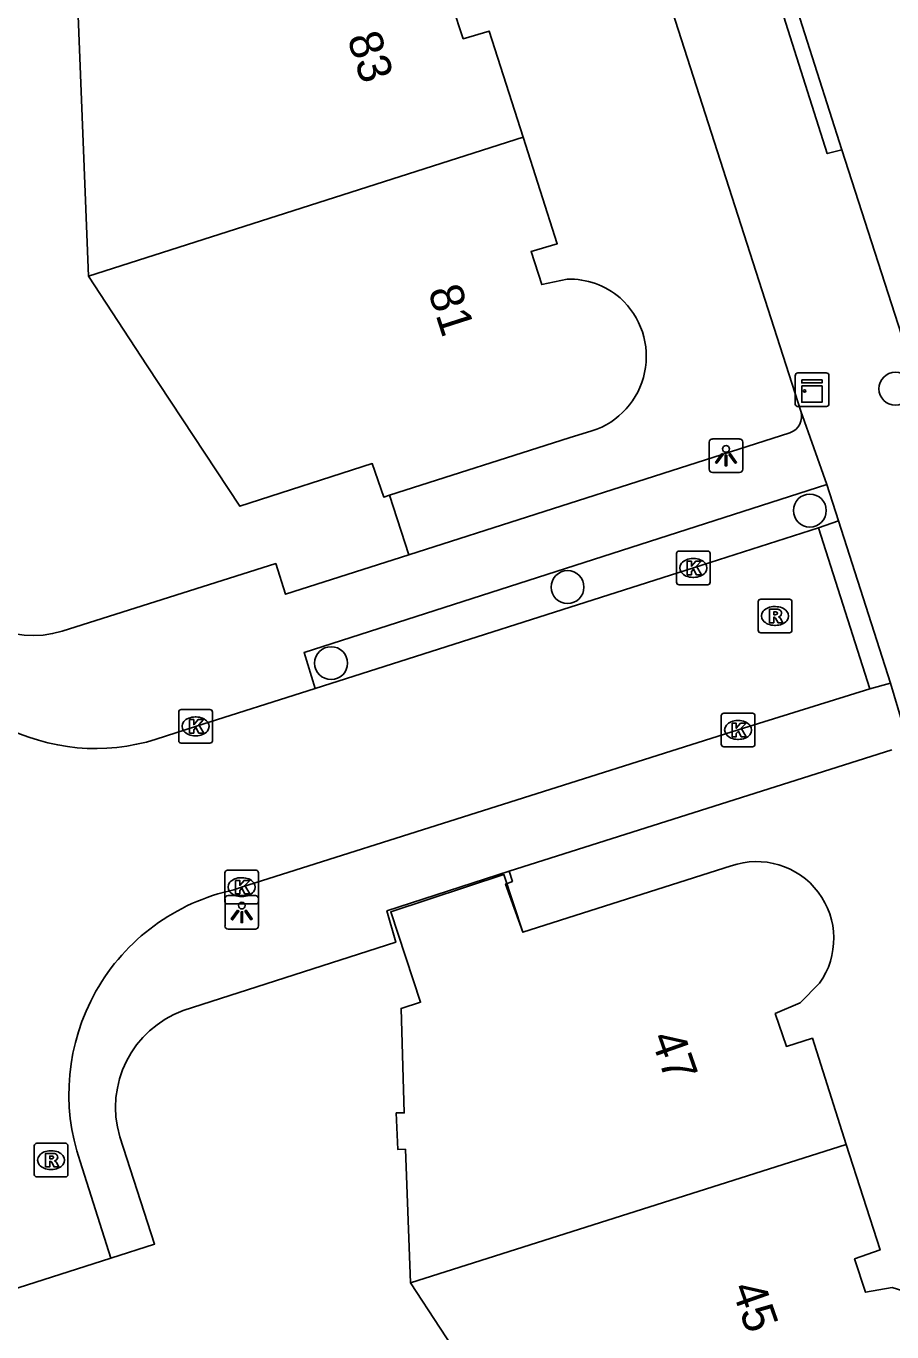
# Model space of a CAD drawing. Extents: x 159503 to 160347, y 382525 to 383272.
# Drawn here: x 159703.39 to 159729.11, y 382839.21 to 382878.03 of the extents above; entities that cross this region are included whole.
import ezdxf

# ---------------------------------------------------------------- set-up
doc = ezdxf.new("R2010")
doc.units = 0
for name, color, linetype in [('IMGEO_Boom', 7, 'Continuous'), ('IMGEO_Kast', 7, 'Continuous'), ('IMGEO_Kolk', 7, 'Continuous'), ('IMGEO_Lichtpunt', 7, 'Continuous'), ('IMGEO_Muur', 7, 'Continuous'), ('IMGEO_Pand', 7, 'Continuous'), ('IMGEO_Pand_nummerreeks', 7, 'Continuous'), ('IMGEO_Rijbaan_lokaal_open', 7, 'Continuous'), ('IMGEO_Rioolput', 7, 'Continuous'), ('IMGEO_Voetpad_open', 7, 'Continuous')]:
    doc.layers.add(name, color=color, linetype=linetype)

msp = doc.modelspace()

# ---------------------------------------------------------------- linework, layer by layer
at = {"layer": 'IMGEO_Boom'}
for centre in [(159729.218, 382867.25), (159726.676, 382863.629), (159719.477, 382861.354), (159712.452, 382859.093)]:
    msp.add_circle(centre, 0.489, dxfattribs=at)
at = {"layer": 'IMGEO_Kast'}
for p, q in [((159726.243, 382866.796), (159726.243, 382867.637)), ((159726.243, 382867.637), (159726.243, 382866.796)), ((159726.318, 382867.721), (159727.159, 382867.721)), ((159727.159, 382867.721), (159726.318, 382867.721)), ((159727.243, 382867.646), (159727.243, 382866.805)), ((159727.243, 382866.805), (159727.243, 382867.646)), ((159727.168, 382866.721), (159726.327, 382866.721)), ((159726.327, 382866.721), (159727.168, 382866.721))]:
    msp.add_line(p, q, dxfattribs=at)
for points in [[(159726.438, 382867.511), (159727.038, 382867.511), (159727.038, 382867.426), (159726.438, 382867.426), (159726.438, 382867.511)], [(159726.438, 382867.336), (159727.038, 382867.336), (159727.038, 382866.847), (159726.438, 382866.847), (159726.438, 382867.336)]]:
    msp.add_lwpolyline(points, dxfattribs=at)
msp.add_circle((159726.522, 382867.185), 0.0377, dxfattribs=at)
for centre, start, end in [((159726.321, 382867.643), 92.4484, 184.2845), ((159726.321, 382867.643), 92.4484, 184.2845), ((159727.165, 382867.643), 2.4484, 94.2845), ((159727.165, 382867.643), 2.4484, 94.2845), ((159726.321, 382866.799), 182.4484, 274.2845), ((159726.321, 382866.799), 182.4484, 274.2845), ((159727.165, 382866.799), 272.4484, 4.2845), ((159727.165, 382866.799), 272.4484, 4.2845)]:
    msp.add_arc(centre, 0.0779, start, end, dxfattribs=at)
at = {"layer": 'IMGEO_Kolk'}
for p, q in [((159722.789, 382862.423), (159723.641, 382862.423)), ((159722.714, 382861.497), (159722.714, 382862.349)), ((159723.202, 382862.203), (159723.227, 382862.203)), ((159723.715, 382862.349), (159723.715, 382861.497)), ((159723.225, 382861.643), (159723.2, 382861.643)), ((159723.641, 382861.423), (159722.789, 382861.423)), ((159708.001, 382857.713), (159708.853, 382857.713)), ((159707.926, 382856.787), (159707.926, 382857.639)), ((159708.414, 382857.493), (159708.439, 382857.493)), ((159708.927, 382857.639), (159708.927, 382856.787)), ((159724.044, 382856.68), (159724.044, 382857.532)), ((159724.119, 382857.606), (159724.971, 382857.606)), ((159724.532, 382857.386), (159724.557, 382857.386)), ((159725.045, 382857.532), (159725.045, 382856.68)), ((159708.437, 382856.933), (159708.412, 382856.933)), ((159708.853, 382856.713), (159708.001, 382856.713)), ((159724.971, 382856.606), (159724.119, 382856.606)), ((159724.555, 382856.826), (159724.53, 382856.826)), ((159709.295, 382852.009), (159709.295, 382852.861)), ((159709.37, 382852.935), (159710.222, 382852.935)), ((159709.783, 382852.715), (159709.808, 382852.715)), ((159710.296, 382852.861), (159710.296, 382852.009)), ((159710.222, 382851.935), (159709.37, 382851.935)), ((159709.806, 382852.155), (159709.781, 382852.155))]:
    msp.add_line(p, q, dxfattribs=at)
for points in [[(159722.789, 382862.423), (159723.641, 382862.423)], [(159722.714, 382861.497), (159722.714, 382862.349)], [(159723.035, 382862.123), (159723.158, 382862.123), (159723.158, 382861.972), (159723.288, 382862.123), (159723.452, 382862.123), (159723.306, 382861.972), (159723.459, 382861.723), (159723.307, 382861.723), (159723.222, 382861.887), (159723.158, 382861.82), (159723.158, 382861.723), (159723.035, 382861.723), (159723.035, 382862.123)], [(159723.715, 382862.349), (159723.715, 382861.497)], [(159723.641, 382861.423), (159722.789, 382861.423)], [(159708.001, 382857.713), (159708.853, 382857.713)], [(159707.926, 382856.787), (159707.926, 382857.639)], [(159708.247, 382857.413), (159708.37, 382857.413), (159708.37, 382857.262), (159708.5, 382857.413), (159708.664, 382857.413), (159708.518, 382857.262), (159708.671, 382857.013), (159708.519, 382857.013), (159708.434, 382857.177), (159708.37, 382857.11), (159708.37, 382857.013), (159708.247, 382857.013), (159708.247, 382857.413)], [(159708.927, 382857.639), (159708.927, 382856.787)], [(159724.044, 382856.68), (159724.044, 382857.532)], [(159724.119, 382857.606), (159724.971, 382857.606)], [(159725.045, 382857.532), (159725.045, 382856.68)], [(159724.365, 382857.306), (159724.488, 382857.306), (159724.488, 382857.155), (159724.618, 382857.306), (159724.782, 382857.306), (159724.636, 382857.155), (159724.789, 382856.906), (159724.637, 382856.906), (159724.552, 382857.07), (159724.488, 382857.003), (159724.488, 382856.906), (159724.365, 382856.906), (159724.365, 382857.306)], [(159708.853, 382856.713), (159708.001, 382856.713)], [(159724.971, 382856.606), (159724.119, 382856.606)], [(159709.295, 382852.009), (159709.295, 382852.861)], [(159709.37, 382852.935), (159710.222, 382852.935)], [(159710.296, 382852.861), (159710.296, 382852.009)], [(159709.616, 382852.635), (159709.739, 382852.635), (159709.739, 382852.484), (159709.869, 382852.635), (159710.033, 382852.635), (159709.887, 382852.484), (159710.04, 382852.235), (159709.888, 382852.235), (159709.803, 382852.399), (159709.739, 382852.332), (159709.739, 382852.235), (159709.616, 382852.235), (159709.616, 382852.635)], [(159710.222, 382851.935), (159709.37, 382851.935)]]:
    msp.add_lwpolyline(points, dxfattribs=at)
for centre, start, end in [((159722.791, 382862.347), 91.552, 178.448), ((159722.791, 382862.347), 91.552, 178.448), ((159723.639, 382862.347), 1.552, 88.448), ((159723.639, 382862.347), 1.552, 88.448), ((159722.791, 382861.499), 181.552, 268.448), ((159722.791, 382861.499), 181.552, 268.448), ((159723.639, 382861.499), 271.552, 358.448), ((159723.639, 382861.499), 271.552, 358.448), ((159708.003, 382857.637), 91.552, 178.448), ((159708.003, 382857.637), 91.552, 178.448), ((159708.851, 382857.637), 1.552, 88.448), ((159708.851, 382857.637), 1.552, 88.448), ((159724.121, 382857.53), 91.552, 178.448), ((159724.121, 382857.53), 91.552, 178.448), ((159724.969, 382857.53), 1.552, 88.448), ((159724.969, 382857.53), 1.552, 88.448), ((159708.003, 382856.789), 181.552, 268.448), ((159708.003, 382856.789), 181.552, 268.448), ((159708.851, 382856.789), 271.552, 358.448), ((159708.851, 382856.789), 271.552, 358.448), ((159724.121, 382856.682), 181.552, 268.448), ((159724.121, 382856.682), 181.552, 268.448), ((159724.969, 382856.682), 271.552, 358.448), ((159724.969, 382856.682), 271.552, 358.448), ((159709.372, 382852.859), 91.552, 178.448), ((159709.372, 382852.859), 91.552, 178.448), ((159710.22, 382852.859), 1.552, 88.448), ((159710.22, 382852.859), 1.552, 88.448), ((159709.372, 382852.011), 181.552, 268.448), ((159709.372, 382852.011), 181.552, 268.448), ((159710.22, 382852.011), 271.552, 358.448), ((159710.22, 382852.011), 271.552, 358.448)]:
    msp.add_arc(centre, 0.0765, start, end, dxfattribs=at)
for centre, major_axis, ratio, start_param, end_param in [((159723.201, 382861.923), (-0.387, 0.002), 0.722429, 4.712389, 7.853982), ((159723.226, 382861.923), (-0.39, 0.002), 0.717154, 1.570796, 4.712389), ((159708.413, 382857.213), (-0.387, 0.002), 0.722429, 4.712389, 7.853982), ((159708.438, 382857.213), (-0.39, 0.002), 0.717154, 1.570796, 4.712389), ((159724.531, 382857.106), (-0.387, 0.002), 0.722429, 4.712389, 7.853982), ((159724.556, 382857.106), (-0.39, 0.002), 0.717154, 1.570796, 4.712389), ((159709.782, 382852.435), (-0.387, 0.002), 0.722429, 4.712389, 7.853982), ((159709.807, 382852.435), (-0.39, 0.002), 0.717154, 1.570796, 4.712389)]:
    msp.add_ellipse(centre, major_axis=major_axis, ratio=ratio, start_param=start_param, end_param=end_param, dxfattribs=at)
at = {"layer": 'IMGEO_Lichtpunt'}
for p, q in [((159723.686, 382865.662), (159723.686, 382864.855)), ((159723.686, 382865.662), (159723.686, 382864.855)), ((159724.588, 382865.757), (159723.78, 382865.757)), ((159724.588, 382865.757), (159723.78, 382865.757)), ((159724.682, 382864.855), (159724.682, 382865.662)), ((159724.682, 382864.855), (159724.682, 382865.662)), ((159723.78, 382864.761), (159724.588, 382864.761)), ((159723.78, 382864.761), (159724.588, 382864.761)), ((159709.3, 382852.087), (159709.3, 382851.28)), ((159709.3, 382852.087), (159709.3, 382851.28)), ((159710.202, 382852.182), (159709.394, 382852.182)), ((159710.202, 382852.182), (159709.394, 382852.182)), ((159710.296, 382851.28), (159710.296, 382852.087)), ((159710.296, 382851.28), (159710.296, 382852.087)), ((159709.394, 382851.186), (159710.202, 382851.186)), ((159709.394, 382851.186), (159710.202, 382851.186))]:
    msp.add_line(p, q, dxfattribs=at)
for points in [[(159724.06, 382865.326), (159724.099, 382865.298), (159723.911, 382865.036), (159723.873, 382865.063), (159724.06, 382865.326)], [(159724.162, 382865.278), (159724.209, 382865.278), (159724.209, 382864.956), (159724.162, 382864.956), (159724.162, 382865.278)], [(159724.272, 382865.298), (159724.31, 382865.325), (159724.497, 382865.063), (159724.458, 382865.035), (159724.272, 382865.298)], [(159709.674, 382851.751), (159709.713, 382851.723), (159709.525, 382851.461), (159709.487, 382851.488), (159709.674, 382851.751)], [(159709.776, 382851.703), (159709.823, 382851.703), (159709.823, 382851.381), (159709.776, 382851.381), (159709.776, 382851.703)], [(159709.886, 382851.723), (159709.924, 382851.75), (159710.111, 382851.488), (159710.072, 382851.46), (159709.886, 382851.723)]]:
    msp.add_lwpolyline(points, dxfattribs=at)
for centre in [(159724.185, 382865.46), (159709.799, 382851.885)]:
    msp.add_circle(centre, 0.0994, dxfattribs=at)
for centre, start, end in [((159723.78, 382865.662), 90, 180), ((159723.78, 382865.662), 90, 180), ((159724.588, 382865.662), 0, 90), ((159724.588, 382865.662), 0, 90), ((159723.78, 382864.855), 180, 270), ((159723.78, 382864.855), 180, 270), ((159724.588, 382864.855), 270, 0), ((159724.588, 382864.855), 270, 360), ((159709.394, 382852.087), 90, 180), ((159709.394, 382852.087), 90, 180), ((159710.202, 382852.087), 0, 90), ((159710.202, 382852.087), 0, 90), ((159709.394, 382851.28), 180, 270), ((159709.394, 382851.28), 180, 270), ((159710.202, 382851.28), 270, 0), ((159710.202, 382851.28), 270, 360)]:
    msp.add_arc(centre, 0.0946, start, end, dxfattribs=at)
at = {"layer": 'IMGEO_Muur'}
for points in [[(159714.185, 382864.083), (159714.761, 382862.313)], [(159714.761, 382862.313), (159711.101, 382861.14), (159710.809, 382862.055), (159704.459, 382860.04)], [(159708.057, 382848.765), (159714.375, 382850.795), (159714.109, 382851.726), (159717.74, 382852.909)], [(159717.74, 382852.909), (159717.841, 382852.604), (159717.635, 382852.523), (159718.151, 382851.09)], [(159706.174, 382845.013), (159707.207, 382841.819)]]:
    msp.add_lwpolyline(points, dxfattribs=at)
for centre, radius, start, end in [((159703.607, 382862.904), 2.988, 200.6996, 286.5606), ((159709.121, 382845.882), 3.073, 110.2611, 196.4379)]:
    msp.add_arc(centre, radius, start, end, dxfattribs=at)
at = {"layer": 'IMGEO_Pand'}
for points in [[(159704.925, 382878.587), (159705.241, 382870.601)], [(159718.157, 382874.729), (159717.146, 382877.885), (159716.38, 382877.657), (159716.052, 382878.641)], [(159705.241, 382870.601), (159718.157, 382874.729)], [(159718.157, 382874.729), (159719.171, 382871.564), (159718.394, 382871.332), (159718.71, 382870.347), (159719.467, 382870.509)], [(159720.203, 382865.998), (159719.528, 382865.788), (159714.185, 382864.083), (159714.015, 382864.029), (159713.674, 382865.027), (159709.737, 382863.757), (159706.992, 382867.936), (159705.241, 382870.601)], [(159724.337, 382853.063), (159718.151, 382851.09), (159717.585, 382852.806), (159714.223, 382851.698), (159715.109, 382849.012), (159714.532, 382848.826), (159714.626, 382845.723), (159714.386, 382845.722), (159714.438, 382844.631), (159714.658, 382844.641), (159714.816, 382840.671)], [(159727.759, 382844.784), (159726.751, 382847.942), (159725.979, 382847.696), (159725.65, 382848.673), (159726.392, 382848.995), (159726.963, 382849.575)], [(159714.816, 382840.671), (159727.759, 382844.784)], [(159727.759, 382844.784), (159728.761, 382841.646), (159728.006, 382841.381), (159728.326, 382840.39), (159729.119, 382840.528), (159729.847, 382840.303)], [(159719.219, 382833.928), (159714.816, 382840.671)]]:
    msp.add_lwpolyline(points, dxfattribs=at)
for centre, radius, start, end in [((159719.534, 382868.211), 2.299, 49.1866, 91.6585), ((159719.491, 382868.212), 2.326, 287.8266, 48.3742), ((159725.097, 382850.903), 2.29, 324.5583, 109.3915)]:
    msp.add_arc(centre, radius, start, end, dxfattribs=at)
at = {"layer": 'IMGEO_Rijbaan_lokaal_open'}
for points in [[(159727.623, 382874.357), (159725.791, 382880.115)], [(159730.279, 382866.12), (159727.623, 382874.357)], [(159726.932, 382863.118), (159723.216, 382861.922), (159711.979, 382858.343)], [(159728.46, 382858.329), (159726.932, 382863.118)], [(159699.119, 382862.705), (159658.047, 382849.524), (159659.033, 382846.414), (159661.739, 382847.267), (159666.542, 382832.265), (159663.864, 382831.383), (159664.868, 382828.266), (159705.912, 382841.405)], [(159707.25, 382856.83), (159708.428, 382857.212), (159711.979, 382858.343)], [(159728.46, 382858.329), (159724.544, 382857.107), (159709.795, 382852.437), (159709.567, 382852.354)], [(159704.996, 382844.273), (159705.912, 382841.405)]]:
    msp.add_lwpolyline(points, dxfattribs=at)
for centre, radius, start, end in [((159705.451, 382862.556), 6.002, 197.02, 287.4435), ((159710.87, 382846.283), 6.209, 102.1186, 198.8922)]:
    msp.add_arc(centre, radius, start, end, dxfattribs=at)
at = {"layer": 'IMGEO_Rioolput'}
for p, q in [((159725.141, 382860.069), (159725.141, 382860.921)), ((159725.216, 382860.995), (159726.068, 382860.995)), ((159726.142, 382860.921), (159726.142, 382860.069)), ((159725.629, 382860.775), (159725.654, 382860.775)), ((159725.652, 382860.215), (159725.627, 382860.215)), ((159726.068, 382859.995), (159725.216, 382859.995)), ((159703.632, 382843.892), (159703.632, 382844.744)), ((159703.707, 382844.818), (159704.559, 382844.818)), ((159704.12, 382844.598), (159704.145, 382844.598)), ((159704.633, 382844.744), (159704.633, 382843.892)), ((159704.559, 382843.818), (159703.707, 382843.818)), ((159704.143, 382844.038), (159704.118, 382844.038))]:
    msp.add_line(p, q, dxfattribs=at)
for points in [[(159725.141, 382860.069), (159725.141, 382860.921)], [(159725.216, 382860.995), (159726.068, 382860.995)], [(159726.142, 382860.921), (159726.142, 382860.069)], [(159725.73, 382860.693), (159725.478, 382860.695), (159725.478, 382860.295)], [(159725.478, 382860.295), (159725.602, 382860.295), (159725.602, 382860.457), (159725.613, 382860.457)], [(159725.656, 382860.614), (159725.602, 382860.614), (159725.602, 382860.533)], [(159725.602, 382860.533), (159725.654, 382860.533)], [(159725.66, 382860.428), (159725.731, 382860.295), (159725.871, 382860.295), (159725.806, 382860.421)], [(159726.068, 382859.995), (159725.216, 382859.995)], [(159703.632, 382843.892), (159703.632, 382844.744)], [(159703.707, 382844.818), (159704.559, 382844.818)], [(159704.221, 382844.516), (159703.969, 382844.518), (159703.969, 382844.118)], [(159704.633, 382844.744), (159704.633, 382843.892)], [(159703.969, 382844.118), (159704.093, 382844.118), (159704.093, 382844.28), (159704.104, 382844.28)], [(159704.147, 382844.437), (159704.093, 382844.437), (159704.093, 382844.356)], [(159704.093, 382844.356), (159704.145, 382844.356)], [(159704.151, 382844.251), (159704.222, 382844.118), (159704.362, 382844.118), (159704.297, 382844.244)], [(159704.559, 382843.818), (159703.707, 382843.818)]]:
    msp.add_lwpolyline(points, dxfattribs=at)
for centre, radius, start, end in [((159725.218, 382860.919), 0.0765, 91.552, 178.448), ((159725.218, 382860.919), 0.0765, 91.552, 178.448), ((159726.066, 382860.919), 0.0765, 1.552, 88.448), ((159726.066, 382860.919), 0.0765, 1.552, 88.448), ((159725.612, 382860.404), 0.0533, 26.0293, 88.6989), ((159725.638, 382860.722), 0.19, 274.7715, 282.9687), ((159725.662, 382860.518), 0.0964, 77.0061, 93.1865), ((159725.676, 382860.575), 0.0378, 276.6634, 79.6772), ((159725.729, 382860.583), 0.109, 350.3612, 89.416), ((159725.727, 382860.583), 0.112, 277.5842, 350.9817), ((159725.711, 382860.368), 0.108, 29.5134, 73.7905), ((159725.218, 382860.071), 0.0765, 181.552, 268.448), ((159725.218, 382860.071), 0.0765, 181.552, 268.448), ((159726.066, 382860.071), 0.0765, 271.552, 358.448), ((159726.066, 382860.071), 0.0765, 271.552, 358.448), ((159703.709, 382844.742), 0.0765, 91.552, 178.448), ((159703.709, 382844.742), 0.0765, 91.552, 178.448), ((159704.22, 382844.406), 0.109, 350.3612, 89.416), ((159704.557, 382844.742), 0.0765, 1.552, 88.448), ((159704.557, 382844.742), 0.0765, 1.552, 88.448), ((159704.103, 382844.227), 0.0533, 26.0293, 88.6989), ((159704.129, 382844.545), 0.19, 274.7715, 282.9687), ((159704.153, 382844.341), 0.0964, 77.0061, 93.1865), ((159704.167, 382844.398), 0.0378, 276.6634, 79.6772), ((159704.218, 382844.406), 0.112, 277.5842, 350.9817), ((159704.202, 382844.191), 0.108, 29.5134, 73.7905), ((159703.709, 382843.894), 0.0765, 181.552, 268.448), ((159703.709, 382843.894), 0.0765, 181.552, 268.448), ((159704.557, 382843.894), 0.0765, 271.552, 358.448), ((159704.557, 382843.894), 0.0765, 271.552, 358.448)]:
    msp.add_arc(centre, radius, start, end, dxfattribs=at)
for centre, major_axis, ratio, start_param, end_param in [((159725.628, 382860.495), (-0.387, 0.002), 0.722429, 4.712389, 7.853982), ((159725.653, 382860.495), (-0.39, 0.002), 0.717154, 1.570796, 4.712389), ((159704.119, 382844.318), (-0.387, 0.002), 0.722429, 4.712389, 7.853982), ((159704.144, 382844.318), (-0.39, 0.002), 0.717154, 1.570796, 4.712389)]:
    msp.add_ellipse(centre, major_axis=major_axis, ratio=ratio, start_param=start_param, end_param=end_param, dxfattribs=at)
at = {"layer": 'IMGEO_Voetpad_open'}
for points in [[(159705.82, 382930.705), (159726.407, 382866.582)], [(159727.623, 382874.357), (159727.194, 382874.24), (159725.374, 382879.977), (159725.791, 382880.115)], [(159727.182, 382864.402), (159726.407, 382866.582)], [(159726.084, 382865.943), (159714.761, 382862.313), (159711.101, 382861.14), (159710.809, 382862.055), (159704.459, 382860.04)], [(159711.979, 382858.343), (159711.648, 382859.405), (159727.182, 382864.402)], [(159727.182, 382864.402), (159727.53, 382863.325)], [(159727.53, 382863.325), (159726.932, 382863.118)], [(159727.53, 382863.325), (159729.07, 382858.5)], [(159729.07, 382858.5), (159728.46, 382858.329)], [(159729.755, 382856.197), (159729.07, 382858.5)], [(159708.057, 382848.765), (159714.375, 382850.795), (159714.109, 382851.726), (159717.74, 382852.909), (159729.113, 382856.514)], [(159705.912, 382841.405), (159707.207, 382841.819), (159706.174, 382845.013)]]:
    msp.add_lwpolyline(points, dxfattribs=at)
for centre, radius, start, end in [((159725.926, 382866.424), 0.506, 288.1944, 18.1745), ((159703.607, 382862.904), 2.988, 200.6996, 286.5606), ((159709.121, 382845.882), 3.073, 110.2611, 196.4379)]:
    msp.add_arc(centre, radius, start, end, dxfattribs=at)

# ---------------------------------------------------------------- texts
at = {"layer": 'IMGEO_Pand_nummerreeks'}
for s, rotation, p in [('83', 287.7795, (159712.922, 382877.688)), ('81', 287.7795, (159715.324, 382870.162)), ('47', 289.2741, (159721.937, 382847.964)), ('45', 289.2723, (159724.336, 382840.519))]:
    msp.add_text(s, height=1, rotation=rotation, dxfattribs=at).set_placement(p)

doc.saveas('drawing.dxf')
